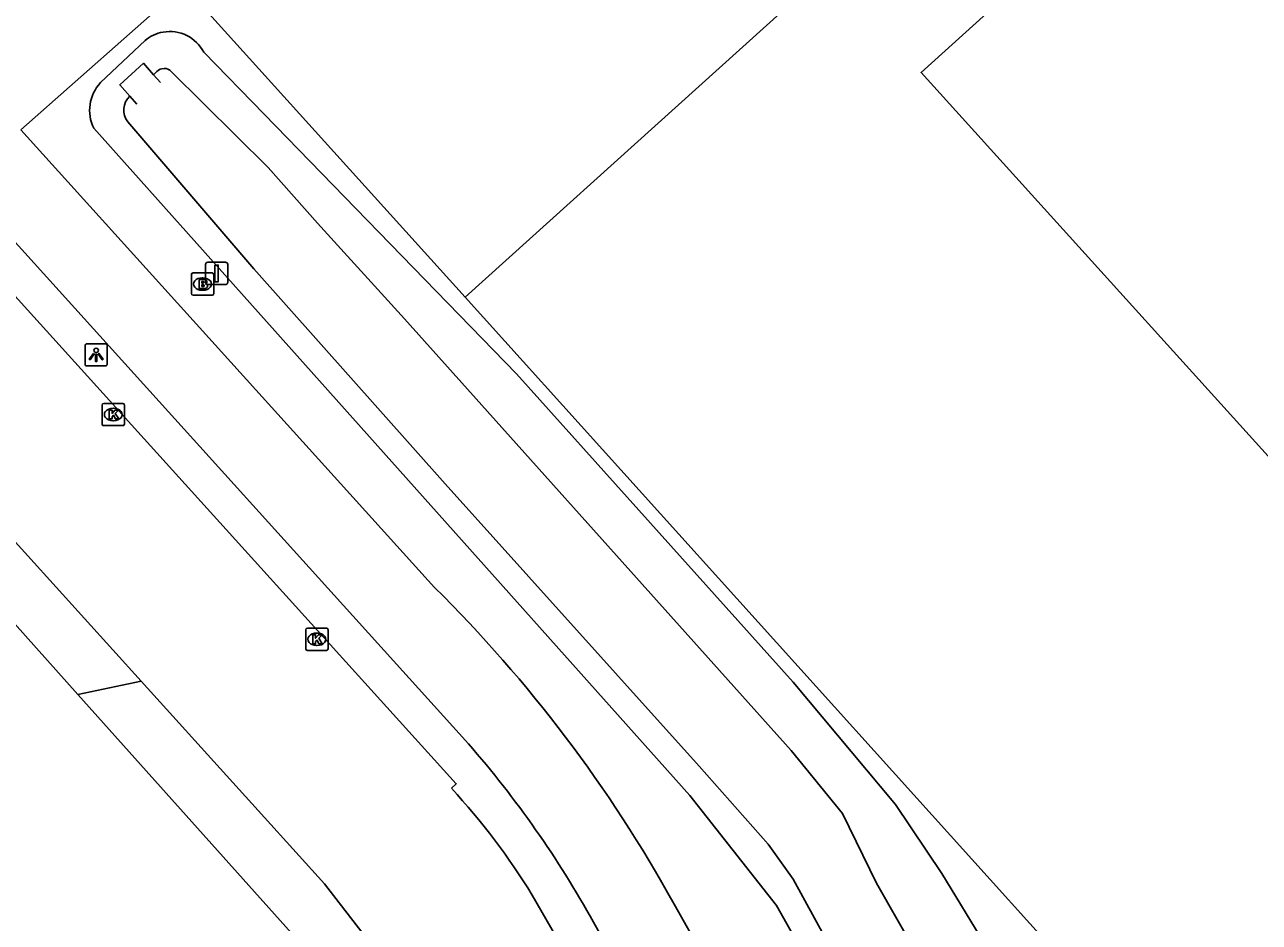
# Model space of a CAD drawing. Extents: x 156141 to 158132, y 385651 to 388399.
# Drawn here: x 156892.8 to 156948.2, y 387308.5 to 387348.8 of the extents above; entities that cross this region are included whole.
import ezdxf

# ---------------------------------------------------------------- set-up
doc = ezdxf.new("R2010")
doc.units = 0
for name, color, linetype in [('IMGEO_Afsluitpaal', 7, 'Continuous'), ('IMGEO_Berm_groen', 7, 'Continuous'), ('IMGEO_Brandkraan', 7, 'Continuous'), ('IMGEO_Erf', 7, 'Continuous'), ('IMGEO_Fietspad_gesloten', 7, 'Continuous'), ('IMGEO_Hek', 7, 'Continuous'), ('IMGEO_Kolk', 7, 'Continuous'), ('IMGEO_Lichtpunt', 7, 'Continuous'), ('IMGEO_Muur', 7, 'Continuous'), ('IMGEO_Pand', 7, 'Continuous'), ('IMGEO_Rijbaan_lokaal_gesloten', 7, 'Continuous'), ('IMGEO_Rijbaan_lokaal_open', 7, 'Continuous'), ('IMGEO_Waterloop', 7, 'Continuous')]:
    doc.layers.add(name, color=color, linetype=linetype)

msp = doc.modelspace()

# ---------------------------------------------------------------- linework, layer by layer
at = {"layer": 'IMGEO_Afsluitpaal'}
for p, q in [((156900.921, 387337.205), (156900.921, 387338.005)), ((156900.921, 387338.005), (156900.921, 387337.205)), ((156901.021, 387338.105), (156901.811, 387338.105)), ((156901.811, 387338.105), (156901.021, 387338.105)), ((156901.911, 387338.005), (156901.911, 387337.205)), ((156901.911, 387337.205), (156901.911, 387338.005)), ((156901.811, 387337.105), (156901.021, 387337.105)), ((156901.021, 387337.105), (156901.811, 387337.105))]:
    msp.add_line(p, q, dxfattribs=at)
msp.add_lwpolyline([(156901.341, 387337.98), (156901.491, 387337.98), (156901.491, 387337.23), (156901.341, 387337.23), (156901.341, 387337.98)], dxfattribs=at)
for centre, start, end in [((156901.021, 387338.005), 90, 180), ((156901.021, 387338.005), 90, 180), ((156901.811, 387338.005), 0, 90), ((156901.811, 387338.005), 360, 90), ((156901.021, 387337.205), 180, 270), ((156901.021, 387337.205), 180, 270), ((156901.811, 387337.205), 270, 0), ((156901.811, 387337.205), 270, 0)]:
    msp.add_arc(centre, 0.1, start, end, dxfattribs=at)
at = {"layer": 'IMGEO_Berm_groen'}
for points in [[(156899.939, 387350.528), (156912.573, 387336.545)], [(156898.203, 387348.059), (156896.208, 387346.166)], [(156935.883, 387307.513), (156933.953, 387310.672), (156931.883, 387313.777), (156927.29, 387319.267), (156914.874, 387333.1), (156903.551, 387344.751), (156900.841, 387347.529)], [(156895.899, 387344.118), (156922.648, 387314.177), (156926.541, 387309.235), (156930.859, 387301.568)], [(156912.573, 387336.545), (156954.477, 387290.059), (156971.233, 387301.452), (156992.517, 387313.535), (157021.88, 387334.384), (157024.786, 387336.474)], [(156902.901, 387235.828), (156933.171, 387269.321), (156932.23, 387270.289), (156921.587, 387281.238), (156915.865, 387288.761), (156908.089, 387303.369), (156905.42, 387307.278), (156895.183, 387318.713)]]:
    msp.add_lwpolyline(points, dxfattribs=at)
for centre, radius, start, end in [((156899.305, 387346.738), 1.72, 99.8406, 129.8355), ((156899.309, 387346.731), 1.728, 27.5055, 99.9168), ((156897.54, 387344.918), 1.826, 136.8658, 205.9742)]:
    msp.add_arc(centre, radius, start, end, dxfattribs=at)
at = {"layer": 'IMGEO_Brandkraan'}
for p, q in [((156900.283, 387336.702), (156900.283, 387337.554)), ((156900.358, 387337.628), (156901.21, 387337.628)), ((156900.771, 387337.408), (156900.796, 387337.408)), ((156901.284, 387337.554), (156901.284, 387336.702)), ((156900.794, 387336.848), (156900.769, 387336.848)), ((156901.21, 387336.628), (156900.358, 387336.628))]:
    msp.add_line(p, q, dxfattribs=at)
for points in [[(156900.283, 387336.702), (156900.283, 387337.554)], [(156900.358, 387337.628), (156901.21, 387337.628)], [(156900.631, 387337.328), (156900.631, 387336.928), (156900.844, 387336.928)], [(156900.862, 387337.328), (156900.631, 387337.328)], [(156901.284, 387337.554), (156901.284, 387336.702)], [(156900.81, 387337.247), (156900.756, 387337.247), (156900.756, 387337.171)], [(156900.756, 387337.171), (156900.809, 387337.171)], [(156900.818, 387337.095), (156900.756, 387337.095), (156900.756, 387337.014)], [(156900.756, 387337.014), (156900.818, 387337.014)], [(156901.21, 387336.628), (156900.358, 387336.628)]]:
    msp.add_lwpolyline(points, dxfattribs=at)
for centre, radius, start, end in [((156900.36, 387337.552), 0.0765, 91.552, 178.448), ((156900.36, 387337.552), 0.0765, 91.552, 178.448), ((156900.866, 387337.183), 0.145, 59.4692, 91.5367), ((156900.891, 387337.23), 0.0922, 285.5137, 58.1501), ((156901.208, 387337.552), 0.0765, 1.552, 88.448), ((156901.208, 387337.552), 0.0765, 1.552, 88.448), ((156900.811, 387337.209), 0.0379, 267.8285, 90.9355), ((156900.819, 387337.054), 0.0404, 269.8759, 90.5077), ((156900.85, 387337.179), 0.251, 268.6676, 293.5347), ((156900.896, 387337.038), 0.105, 301.3115, 78.989), ((156900.36, 387336.704), 0.0765, 181.552, 268.448), ((156900.36, 387336.704), 0.0765, 181.552, 268.448), ((156901.208, 387336.704), 0.0765, 271.552, 358.448), ((156901.208, 387336.704), 0.0765, 271.552, 358.448)]:
    msp.add_arc(centre, radius, start, end, dxfattribs=at)
for centre, major_axis, ratio, start_param, end_param in [((156900.77, 387337.128), (-0.387, 0.002), 0.722429, 4.712389, 7.853982), ((156900.795, 387337.128), (-0.39, 0.002), 0.717154, 1.570796, 4.712389)]:
    msp.add_ellipse(centre, major_axis=major_axis, ratio=ratio, start_param=start_param, end_param=end_param, dxfattribs=at)
at = {"layer": 'IMGEO_Erf'}
msp.add_lwpolyline([(157050.7, 387461.085), (156912.573, 387336.545)], dxfattribs=at)
at = {"layer": 'IMGEO_Fietspad_gesloten'}
for points in [[(156892.633, 387344.043), (156911.197, 387323.512)], [(156912.714, 387316.499), (156892.101, 387339.304)], [(156921.941, 387309.303), (156924.608, 387304.569)], [(156921.44, 387302.958), (156918.323, 387308.488)]]:
    msp.add_lwpolyline(points, dxfattribs=at)
for centre, radius, start, end in [((156867.052, 387278.966), 62.715, 28.92956, 45.25924), ((156877.85, 387286.12), 46.243, 28.9284, 41.0681)]:
    msp.add_arc(centre, radius, start, end, dxfattribs=at)
at = {"layer": 'IMGEO_Hek'}
for points in [[(157050.7, 387461.085), (156912.573, 387336.545), (156899.939, 387350.528)], [(156895.183, 387318.713), (156890.475, 387323.971)], [(156932.23, 387270.289), (156921.587, 387281.238), (156915.865, 387288.761), (156908.089, 387303.369), (156905.42, 387307.278), (156895.183, 387318.713)]]:
    msp.add_lwpolyline(points, dxfattribs=at)
at = {"layer": 'IMGEO_Kolk'}
for p, q in [((156896.352, 387331.774), (156897.204, 387331.774)), ((156896.277, 387330.848), (156896.277, 387331.7)), ((156896.765, 387331.554), (156896.79, 387331.554)), ((156897.278, 387331.7), (156897.278, 387330.848)), ((156897.204, 387330.774), (156896.352, 387330.774)), ((156896.788, 387330.994), (156896.763, 387330.994)), ((156905.412, 387320.762), (156905.412, 387321.614)), ((156905.487, 387321.688), (156906.339, 387321.688)), ((156905.9, 387321.468), (156905.925, 387321.468)), ((156906.413, 387321.614), (156906.413, 387320.762)), ((156906.339, 387320.688), (156905.487, 387320.688)), ((156905.923, 387320.908), (156905.898, 387320.908))]:
    msp.add_line(p, q, dxfattribs=at)
for points in [[(156896.352, 387331.774), (156897.204, 387331.774)], [(156896.277, 387330.848), (156896.277, 387331.7)], [(156896.598, 387331.474), (156896.721, 387331.474), (156896.721, 387331.323), (156896.851, 387331.474), (156897.015, 387331.474), (156896.869, 387331.323), (156897.022, 387331.074), (156896.87, 387331.074), (156896.785, 387331.238), (156896.721, 387331.171), (156896.721, 387331.074), (156896.598, 387331.074), (156896.598, 387331.474)], [(156897.278, 387331.7), (156897.278, 387330.848)], [(156897.204, 387330.774), (156896.352, 387330.774)], [(156905.412, 387320.762), (156905.412, 387321.614)], [(156905.487, 387321.688), (156906.339, 387321.688)], [(156905.733, 387321.388), (156905.856, 387321.388), (156905.856, 387321.237), (156905.986, 387321.388), (156906.15, 387321.388), (156906.004, 387321.237), (156906.157, 387320.988), (156906.005, 387320.988), (156905.92, 387321.152), (156905.856, 387321.085), (156905.856, 387320.988), (156905.733, 387320.988), (156905.733, 387321.388)], [(156906.413, 387321.614), (156906.413, 387320.762)], [(156906.339, 387320.688), (156905.487, 387320.688)]]:
    msp.add_lwpolyline(points, dxfattribs=at)
for centre, start, end in [((156896.354, 387331.698), 91.552, 178.448), ((156896.354, 387331.698), 91.552, 178.448), ((156897.202, 387331.698), 1.552, 88.448), ((156897.202, 387331.698), 1.552, 88.448), ((156896.354, 387330.85), 181.552, 268.448), ((156896.354, 387330.85), 181.552, 268.448), ((156897.202, 387330.85), 271.552, 358.448), ((156897.202, 387330.85), 271.552, 358.448), ((156905.489, 387321.612), 91.552, 178.448), ((156905.489, 387321.612), 91.552, 178.448), ((156906.337, 387321.612), 1.552, 88.448), ((156906.337, 387321.612), 1.552, 88.448), ((156905.489, 387320.764), 181.552, 268.448), ((156905.489, 387320.764), 181.552, 268.448), ((156906.337, 387320.764), 271.552, 358.448), ((156906.337, 387320.764), 271.552, 358.448)]:
    msp.add_arc(centre, 0.0765, start, end, dxfattribs=at)
for centre, major_axis, ratio, start_param, end_param in [((156896.764, 387331.274), (-0.387, 0.002), 0.722429, 4.712389, 7.853982), ((156896.789, 387331.274), (-0.39, 0.002), 0.717154, 1.570796, 4.712389), ((156905.899, 387321.188), (-0.387, 0.002), 0.722429, 4.712389, 7.853982), ((156905.924, 387321.188), (-0.39, 0.002), 0.717154, 1.570796, 4.712389)]:
    msp.add_ellipse(centre, major_axis=major_axis, ratio=ratio, start_param=start_param, end_param=end_param, dxfattribs=at)
at = {"layer": 'IMGEO_Lichtpunt'}
for p, q in [((156895.51, 387334.354), (156895.51, 387333.547)), ((156895.51, 387334.354), (156895.51, 387333.547)), ((156896.412, 387334.449), (156895.604, 387334.449)), ((156896.412, 387334.449), (156895.604, 387334.449)), ((156896.506, 387333.547), (156896.506, 387334.354)), ((156896.506, 387333.547), (156896.506, 387334.354)), ((156895.604, 387333.453), (156896.412, 387333.453)), ((156895.604, 387333.453), (156896.412, 387333.453))]:
    msp.add_line(p, q, dxfattribs=at)
for points in [[(156895.884, 387334.018), (156895.923, 387333.99), (156895.735, 387333.728), (156895.697, 387333.755), (156895.884, 387334.018)], [(156895.986, 387333.97), (156896.033, 387333.97), (156896.033, 387333.648), (156895.986, 387333.648), (156895.986, 387333.97)], [(156896.096, 387333.99), (156896.134, 387334.017), (156896.321, 387333.755), (156896.282, 387333.727), (156896.096, 387333.99)]]:
    msp.add_lwpolyline(points, dxfattribs=at)
msp.add_circle((156896.009, 387334.152), 0.0994, dxfattribs=at)
for centre, start, end in [((156895.604, 387334.354), 90, 180), ((156895.604, 387334.354), 90, 180), ((156896.412, 387334.354), 0, 90), ((156896.412, 387334.354), 0, 90), ((156895.604, 387333.547), 180, 270), ((156895.604, 387333.547), 180, 270), ((156896.412, 387333.547), 270, 0), ((156896.412, 387333.547), 270, 360)]:
    msp.add_arc(centre, 0.0946, start, end, dxfattribs=at)
at = {"layer": 'IMGEO_Muur'}
msp.add_lwpolyline([(156897.829, 387345.203), (156897.514, 387345.561), (156897.068, 387346.063), (156898.13, 387347.033), (156898.589, 387346.516), (156898.89, 387346.179)], dxfattribs=at)
at = {"layer": 'IMGEO_Pand'}
msp.add_lwpolyline([(157053.673, 387379.976), (157072.435, 387393.356), (157072.5, 387393.402), (157038.091, 387441.529), (156933.028, 387346.617), (156962.044, 387314.53), (156970.832, 387320.866), (156971.839, 387321.615), (156971.786, 387321.675), (157006.295, 387352.687)], dxfattribs=at)
at = {"layer": 'IMGEO_Rijbaan_lokaal_gesloten'}
for points in [[(156911.949, 387314.501), (156912.167, 387314.703), (156891.935, 387337.06)], [(156886.623, 387331.902), (156887.84, 387330.56), (156898.025, 387319.307)], [(156898.025, 387319.307), (156906.258, 387310.212), (156908.698, 387307.062)], [(156918.76, 387304.082), (156917.701, 387306.031), (156915.57, 387309.707)]]:
    msp.add_lwpolyline(points, dxfattribs=at)
msp.add_arc((156890.197, 387294.307), 29.681, 31.2557, 42.8732, dxfattribs=at)
at = {"layer": 'IMGEO_Rijbaan_lokaal_open'}
for points in [[(156892.633, 387344.043), (156899.939, 387350.528)], [(156895.183, 387318.713), (156890.475, 387323.971), (156885.532, 387329.394)], [(156895.183, 387318.713), (156898.025, 387319.307)]]:
    msp.add_lwpolyline(points, dxfattribs=at)
at = {"layer": 'IMGEO_Waterloop'}
for points in [[(156898.731, 387346.662), (156898.589, 387346.516), (156898.13, 387347.033), (156897.068, 387346.063), (156897.514, 387345.561)], [(156945.576, 387292.071), (156944.714, 387292.975), (156941.161, 387296.404), (156936.685, 387300.675), (156935.823, 387301.825), (156931.018, 387310.244), (156929.498, 387313.365), (156927.198, 387316.198), (156909.847, 387335.562), (156905.937, 387339.866), (156903.728, 387342.359), (156899.379, 387346.665)], [(156897.424, 387344.412), (156903.083, 387337.812), (156911.666, 387328.161), (156923.062, 387315.492), (156926.163, 387312.001), (156927.292, 387310.42), (156931.029, 387303.582), (156934.118, 387299.422), (156938.615, 387294.556), (156944.139, 387289.956)]]:
    msp.add_lwpolyline(points, dxfattribs=at)
for centre, radius, start, end in [((156899.056, 387346.359), 0.444, 43.4529, 137.0776), ((156898.109, 387344.936), 0.862, 133.595, 217.4475)]:
    msp.add_arc(centre, radius, start, end, dxfattribs=at)

doc.saveas('drawing.dxf')
